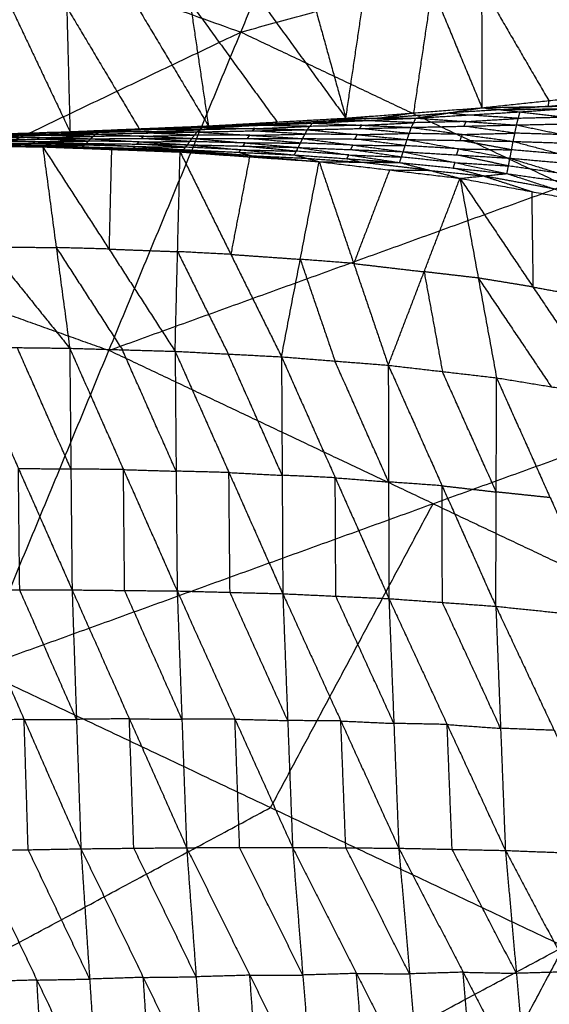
# Model space of a CAD drawing. Header units: millimetres. Extents: x -106 to 110, y -96 to 120.
# Tile 813 of 1020: x 28.04 to 33.43, y 70.8 to 80.83. Entities that reach past the tile are written whole.
import ezdxf

# ---------------------------------------------------------------- set-up
doc = ezdxf.new("R2010")
doc.units = ezdxf.units.MM
doc.header["$MEASUREMENT"] = 0
doc.layers.add('Default', color=7, linetype='Continuous', true_color=0x000000)

msp = doc.modelspace()

# ---------------------------------------------------------------- linework, layer by layer
at = {"layer": 'Default'}
for points in [[(30.294, 80.699, 4.676), (31.55, 83.731, 5.132), (32.806, 86.763, 5.589)], [(30.294, 80.699, 4.676), (35.141, 82.033, 5.132), (39.989, 83.366, 5.589)], [(23.419, 83.159, 4.676), (26.856, 81.929, 4.676), (30.294, 80.699, 4.676)], [(31.363, 79.823, 1.265), (31.551, 81.093, 0.56), (31.739, 82.364, -0.145)], [(31.739, 82.364, -0.145), (32.243, 81.146, 0.605), (32.748, 79.929, 1.356)], [(32.741, 82.424, -0.031), (32.745, 81.176, 0.662), (32.748, 79.929, 1.356)], [(32.741, 82.424, -0.031), (33.426, 81.248, 0.714), (34.11, 80.073, 1.459)], [(29.591, 82.26, -0.344), (29.778, 81.002, 0.421), (29.964, 79.744, 1.185)], [(29.591, 82.26, -0.344), (30.477, 81.041, 0.461), (31.363, 79.823, 1.265)], [(30.673, 82.309, -0.251), (31.018, 81.066, 0.507), (31.363, 79.823, 1.265)], [(27.375, 82.176, -0.496), (27.965, 80.93, 0.309), (28.555, 79.685, 1.113)], [(28.489, 82.216, -0.425), (28.522, 80.951, 0.344), (28.555, 79.685, 1.113)], [(28.489, 82.216, -0.425), (29.226, 80.98, 0.38), (29.964, 79.744, 1.185)], [(32.055, 79.876, 1.31), (32.149, 80.511, 0.958), (32.243, 81.146, 0.605)], [(32.745, 81.176, 0.662), (33.087, 80.589, 1.035), (33.429, 80.001, 1.408)], [(28.522, 80.951, 0.344), (28.891, 80.333, 0.746), (29.259, 79.715, 1.149)], [(29.778, 81.002, 0.421), (30.22, 80.393, 0.823), (30.663, 79.783, 1.225)], [(21.381, 76.443, 4.188), (25.837, 78.571, 4.432), (30.294, 80.699, 4.676)], [(27.608, 74.215, 4.188), (28.951, 77.457, 4.432), (30.294, 80.699, 4.676)], [(30.294, 80.699, 4.676), (33.594, 79.138, 4.676), (36.895, 77.577, 4.676)], [(32.748, 79.929, 1.356), (33.429, 80.001, 1.408), (34.11, 80.073, 1.459)], [(31.363, 79.823, 1.265), (32.055, 79.876, 1.31), (32.748, 79.929, 1.356)], [(32.076, 79.823, 1.19), (32.412, 79.876, 1.273), (32.748, 79.929, 1.356)], [(32.748, 79.929, 1.356), (33.421, 79.942, 1.288), (34.095, 79.955, 1.221)], [(32.748, 79.929, 1.356), (32.942, 79.908, 1.282), (33.136, 79.887, 1.209)], [(33.421, 79.942, 1.288), (33.182, 79.925, 1.285), (32.942, 79.908, 1.282)], [(33.136, 79.887, 1.209), (33.615, 79.921, 1.215), (34.095, 79.955, 1.221)], [(33.421, 79.942, 1.288), (33.762, 79.978, 1.314), (34.103, 80.014, 1.34)], [(33.429, 80.001, 1.408), (33.425, 79.971, 1.348), (33.421, 79.942, 1.288)], [(31.719, 79.823, 1.228), (32.066, 79.85, 1.25), (32.412, 79.876, 1.273)], [(32.055, 79.876, 1.31), (31.887, 79.849, 1.269), (31.719, 79.823, 1.228)], [(32.076, 79.823, 1.19), (32.606, 79.855, 1.199), (33.136, 79.887, 1.209)], [(32.942, 79.908, 1.282), (32.677, 79.892, 1.278), (32.412, 79.876, 1.273)], [(32.412, 79.876, 1.273), (32.509, 79.866, 1.236), (32.606, 79.855, 1.199)], [(33.118, 79.82, 1.144), (32.862, 79.838, 1.172), (32.606, 79.855, 1.199)], [(32.942, 79.908, 1.282), (33.279, 79.914, 1.248), (33.615, 79.921, 1.215)], [(33.101, 79.753, 1.08), (33.118, 79.82, 1.144), (33.136, 79.887, 1.209)], [(33.607, 79.831, 1.132), (33.363, 79.826, 1.138), (33.118, 79.82, 1.144)], [(33.136, 79.887, 1.209), (33.607, 79.831, 1.132), (34.077, 79.776, 1.055)], [(28.555, 79.685, 1.113), (29.259, 79.715, 1.149), (29.964, 79.744, 1.185)], [(29.229, 79.706, 1.125), (29.581, 79.721, 1.143), (29.933, 79.735, 1.16)], [(29.903, 79.726, 1.136), (30.463, 79.749, 1.152), (31.023, 79.772, 1.167)], [(29.903, 79.726, 1.136), (29.933, 79.735, 1.16), (29.964, 79.744, 1.185)], [(30.494, 79.758, 1.176), (30.214, 79.747, 1.168), (29.933, 79.735, 1.16)], [(29.933, 79.735, 1.16), (30.198, 79.742, 1.156), (30.463, 79.749, 1.152)], [(29.964, 79.744, 1.185), (30.663, 79.783, 1.225), (31.363, 79.823, 1.265)], [(29.964, 79.744, 1.185), (30.494, 79.758, 1.176), (31.023, 79.772, 1.167)], [(30.437, 79.716, 1.117), (30.717, 79.727, 1.125), (30.997, 79.739, 1.133)], [(30.997, 79.739, 1.133), (30.73, 79.744, 1.142), (30.463, 79.749, 1.152)], [(30.494, 79.758, 1.176), (30.843, 79.778, 1.196), (31.193, 79.797, 1.216)], [(30.663, 79.783, 1.225), (30.579, 79.771, 1.2), (30.494, 79.758, 1.176)], [(30.971, 79.705, 1.098), (30.997, 79.739, 1.133), (31.023, 79.772, 1.167)], [(30.971, 79.705, 1.098), (31.501, 79.717, 1.097), (32.03, 79.729, 1.095)], [(31.527, 79.75, 1.131), (31.262, 79.744, 1.132), (30.997, 79.739, 1.133)], [(31.023, 79.772, 1.167), (31.193, 79.797, 1.216), (31.363, 79.823, 1.265)], [(31.023, 79.772, 1.167), (31.55, 79.798, 1.179), (32.076, 79.823, 1.19)], [(31.023, 79.772, 1.167), (31.527, 79.75, 1.131), (32.03, 79.729, 1.095)], [(31.719, 79.823, 1.228), (31.456, 79.81, 1.222), (31.193, 79.797, 1.216)], [(31.193, 79.797, 1.216), (31.371, 79.797, 1.197), (31.55, 79.798, 1.179)], [(31.363, 79.823, 1.265), (31.719, 79.823, 1.228), (32.076, 79.823, 1.19)], [(31.501, 79.717, 1.097), (31.514, 79.734, 1.114), (31.527, 79.75, 1.131)], [(31.527, 79.75, 1.131), (31.79, 79.763, 1.137), (32.053, 79.776, 1.143)], [(32.053, 79.776, 1.143), (31.802, 79.787, 1.161), (31.55, 79.798, 1.179)], [(31.987, 79.605, 1.06), (32.009, 79.667, 1.078), (32.03, 79.729, 1.095)], [(32.03, 79.729, 1.095), (32.053, 79.776, 1.143), (32.076, 79.823, 1.19)], [(32.03, 79.729, 1.095), (32.566, 79.741, 1.088), (33.101, 79.753, 1.08)], [(32.03, 79.729, 1.095), (32.548, 79.657, 1.063), (33.066, 79.586, 1.031)], [(32.589, 79.788, 1.135), (32.321, 79.782, 1.139), (32.053, 79.776, 1.143)], [(32.076, 79.823, 1.19), (32.589, 79.788, 1.135), (33.101, 79.753, 1.08)], [(32.566, 79.741, 1.088), (32.577, 79.765, 1.111), (32.589, 79.788, 1.135)], [(33.084, 79.67, 1.056), (32.825, 79.705, 1.072), (32.566, 79.741, 1.088)], [(32.589, 79.788, 1.135), (32.853, 79.804, 1.14), (33.118, 79.82, 1.144)], [(33.066, 79.586, 1.031), (33.084, 79.67, 1.056), (33.101, 79.753, 1.08)], [(33.101, 79.753, 1.08), (33.589, 79.765, 1.067), (34.077, 79.776, 1.055)], [(33.101, 79.753, 1.08), (33.579, 79.654, 1.035), (34.057, 79.555, 0.991)], [(27.136, 79.64, 1.049), (28.003, 79.665, 1.076), (28.869, 79.691, 1.104)], [(27.136, 79.64, 1.049), (27.846, 79.663, 1.081), (28.555, 79.685, 1.113)], [(27.455, 79.649, 1.057), (27.888, 79.662, 1.071), (28.322, 79.675, 1.084)], [(27.723, 79.638, 1.04), (28.269, 79.649, 1.055), (28.815, 79.66, 1.069)], [(27.723, 79.638, 1.04), (28.244, 79.625, 1.048), (28.765, 79.613, 1.056)], [(28.294, 79.66, 1.067), (28.022, 79.654, 1.06), (27.749, 79.648, 1.053)], [(27.774, 79.659, 1.065), (28.322, 79.675, 1.084), (28.869, 79.691, 1.104)], [(27.774, 79.659, 1.065), (28.294, 79.66, 1.067), (28.815, 79.66, 1.069)], [(28.003, 79.665, 1.076), (28.357, 79.677, 1.092), (28.712, 79.688, 1.108)], [(28.244, 79.625, 1.048), (28.517, 79.631, 1.055), (28.79, 79.637, 1.063)], [(28.269, 79.649, 1.055), (28.282, 79.654, 1.061), (28.294, 79.66, 1.067)], [(28.79, 79.637, 1.063), (28.529, 79.643, 1.059), (28.269, 79.649, 1.055)], [(28.294, 79.66, 1.067), (28.568, 79.668, 1.077), (28.842, 79.676, 1.086)], [(28.842, 79.676, 1.086), (28.582, 79.675, 1.085), (28.322, 79.675, 1.084)], [(28.555, 79.685, 1.113), (29.229, 79.706, 1.125), (29.903, 79.726, 1.136)], [(28.555, 79.685, 1.113), (28.712, 79.688, 1.108), (28.869, 79.691, 1.104)], [(28.712, 79.688, 1.108), (29.049, 79.698, 1.114), (29.386, 79.709, 1.12)], [(29.229, 79.706, 1.125), (28.97, 79.697, 1.116), (28.712, 79.688, 1.108)], [(28.765, 79.613, 1.056), (28.79, 79.637, 1.063), (28.815, 79.66, 1.069)], [(29.306, 79.639, 1.07), (29.048, 79.638, 1.066), (28.79, 79.637, 1.063)], [(28.815, 79.66, 1.069), (28.842, 79.676, 1.086), (28.869, 79.691, 1.104)], [(28.815, 79.66, 1.069), (29.331, 79.671, 1.079), (29.848, 79.682, 1.088)], [(28.815, 79.66, 1.069), (29.306, 79.639, 1.07), (29.797, 79.617, 1.071)], [(29.358, 79.686, 1.096), (29.1, 79.681, 1.091), (28.842, 79.676, 1.086)], [(28.869, 79.691, 1.104), (29.386, 79.709, 1.12), (29.903, 79.726, 1.136)], [(28.869, 79.691, 1.104), (29.358, 79.686, 1.096), (29.848, 79.682, 1.088)], [(29.259, 79.715, 1.149), (29.244, 79.71, 1.137), (29.229, 79.706, 1.125)], [(29.281, 79.615, 1.063), (29.293, 79.627, 1.067), (29.306, 79.639, 1.07)], [(29.306, 79.639, 1.07), (29.564, 79.644, 1.075), (29.822, 79.649, 1.079)], [(29.331, 79.671, 1.079), (29.345, 79.679, 1.087), (29.358, 79.686, 1.096)], [(29.822, 79.649, 1.079), (29.577, 79.66, 1.079), (29.331, 79.671, 1.079)], [(29.358, 79.686, 1.096), (29.617, 79.695, 1.104), (29.875, 79.704, 1.112)], [(29.875, 79.704, 1.112), (29.631, 79.706, 1.116), (29.386, 79.709, 1.12)], [(29.797, 79.617, 1.071), (29.822, 79.649, 1.079), (29.848, 79.682, 1.088)], [(30.385, 79.648, 1.081), (30.104, 79.649, 1.08), (29.822, 79.649, 1.079)], [(29.848, 79.682, 1.088), (29.875, 79.704, 1.112), (29.903, 79.726, 1.136)], [(29.848, 79.682, 1.088), (30.409, 79.693, 1.093), (30.971, 79.705, 1.098)], [(29.848, 79.682, 1.088), (30.385, 79.648, 1.081), (30.923, 79.615, 1.073)], [(30.437, 79.716, 1.117), (30.156, 79.71, 1.115), (29.875, 79.704, 1.112)], [(29.903, 79.726, 1.136), (30.437, 79.716, 1.117), (30.971, 79.705, 1.098)], [(30.36, 79.616, 1.072), (30.372, 79.632, 1.076), (30.385, 79.648, 1.081)], [(30.385, 79.648, 1.081), (30.666, 79.654, 1.083), (30.947, 79.66, 1.085)], [(30.409, 79.693, 1.093), (30.423, 79.705, 1.105), (30.437, 79.716, 1.117)], [(30.947, 79.66, 1.085), (30.678, 79.677, 1.089), (30.409, 79.693, 1.093)], [(30.923, 79.615, 1.073), (30.947, 79.66, 1.085), (30.971, 79.705, 1.098)], [(31.479, 79.655, 1.079), (31.213, 79.658, 1.082), (30.947, 79.66, 1.085)], [(30.971, 79.705, 1.098), (31.479, 79.655, 1.079), (31.987, 79.605, 1.06)], [(31.455, 79.61, 1.066), (31.467, 79.633, 1.073), (31.479, 79.655, 1.079)], [(31.479, 79.655, 1.079), (31.744, 79.661, 1.078), (32.009, 79.667, 1.078)], [(32.009, 79.667, 1.078), (31.755, 79.692, 1.087), (31.501, 79.717, 1.097)], [(32.548, 79.657, 1.063), (32.279, 79.662, 1.07), (32.009, 79.667, 1.078)], [(32.527, 79.596, 1.046), (32.538, 79.626, 1.054), (32.548, 79.657, 1.063)], [(32.548, 79.657, 1.063), (32.816, 79.663, 1.059), (33.084, 79.67, 1.056)], [(33.579, 79.654, 1.035), (33.331, 79.662, 1.046), (33.084, 79.67, 1.056)], [(26.89, 79.547, 1.028), (27.584, 79.538, 1.056), (28.278, 79.53, 1.083)], [(26.89, 79.547, 1.028), (27.721, 78.513, 0.014), (28.552, 77.479, -1)], [(27.599, 79.545, 1.047), (27.939, 79.538, 1.065), (28.278, 79.53, 1.083)], [(27.599, 79.545, 1.047), (28.14, 79.538, 1.063), (28.681, 79.531, 1.079)], [(28.159, 79.55, 1.056), (27.888, 79.553, 1.048), (27.618, 79.557, 1.04)], [(27.636, 79.569, 1.032), (28.159, 79.55, 1.056), (28.681, 79.531, 1.079)], [(27.636, 79.569, 1.032), (28.178, 79.567, 1.045), (28.721, 79.565, 1.058)], [(28.199, 79.584, 1.044), (27.928, 79.585, 1.038), (27.657, 79.586, 1.031)], [(27.677, 79.603, 1.031), (28.221, 79.608, 1.043), (28.765, 79.613, 1.056)], [(27.677, 79.603, 1.031), (28.199, 79.584, 1.044), (28.721, 79.565, 1.058)], [(28.244, 79.625, 1.048), (27.972, 79.623, 1.042), (27.7, 79.621, 1.035)], [(27.939, 79.538, 1.065), (28.209, 79.534, 1.073), (28.48, 79.53, 1.081)], [(28.14, 79.538, 1.063), (28.149, 79.544, 1.059), (28.159, 79.55, 1.056)], [(28.48, 79.53, 1.081), (28.31, 79.534, 1.072), (28.14, 79.538, 1.063)], [(28.159, 79.55, 1.056), (28.43, 79.549, 1.062), (28.701, 79.548, 1.069)], [(28.178, 79.567, 1.045), (28.189, 79.576, 1.045), (28.199, 79.584, 1.044)], [(28.701, 79.548, 1.069), (28.44, 79.558, 1.057), (28.178, 79.567, 1.045)], [(28.199, 79.584, 1.044), (28.471, 79.587, 1.051), (28.743, 79.589, 1.057)], [(28.221, 79.608, 1.043), (28.233, 79.617, 1.046), (28.244, 79.625, 1.048)], [(28.743, 79.589, 1.057), (28.482, 79.598, 1.05), (28.221, 79.608, 1.043)], [(28.278, 79.53, 1.083), (28.48, 79.53, 1.081), (28.681, 79.531, 1.079)], [(28.278, 79.53, 1.083), (28.415, 78.504, 0.041), (28.552, 77.479, -1)], [(28.278, 79.53, 1.083), (28.952, 78.489, 0.072), (29.625, 77.448, -0.94)], [(28.278, 79.53, 1.083), (28.977, 79.504, 1.111), (29.676, 79.478, 1.139)], [(28.48, 79.53, 1.081), (28.728, 79.517, 1.096), (28.977, 79.504, 1.111)], [(29.179, 79.505, 1.109), (28.829, 79.517, 1.095), (28.48, 79.53, 1.081)], [(28.681, 79.531, 1.079), (28.701, 79.548, 1.069), (28.721, 79.565, 1.058)], [(28.681, 79.531, 1.079), (29.179, 79.505, 1.109), (29.676, 79.478, 1.139)], [(28.681, 79.531, 1.079), (29.196, 79.516, 1.091), (29.711, 79.502, 1.104)], [(29.216, 79.534, 1.081), (28.958, 79.541, 1.075), (28.701, 79.548, 1.069)], [(28.721, 79.565, 1.058), (28.743, 79.589, 1.057), (28.765, 79.613, 1.056)], [(28.721, 79.565, 1.058), (29.216, 79.534, 1.081), (29.711, 79.502, 1.104)], [(28.721, 79.565, 1.058), (29.236, 79.559, 1.066), (29.752, 79.552, 1.074)], [(29.258, 79.582, 1.065), (29.001, 79.586, 1.061), (28.743, 79.589, 1.057)], [(28.765, 79.613, 1.056), (29.281, 79.615, 1.063), (29.797, 79.617, 1.071)], [(28.765, 79.613, 1.056), (29.258, 79.582, 1.065), (29.752, 79.552, 1.074)], [(29.196, 79.516, 1.091), (29.206, 79.525, 1.086), (29.216, 79.534, 1.081)], [(29.216, 79.534, 1.081), (29.473, 79.53, 1.085), (29.731, 79.527, 1.089)], [(29.236, 79.559, 1.066), (29.247, 79.571, 1.066), (29.258, 79.582, 1.065)], [(29.731, 79.527, 1.089), (29.484, 79.543, 1.077), (29.236, 79.559, 1.066)], [(29.258, 79.582, 1.065), (29.516, 79.583, 1.069), (29.774, 79.585, 1.072)], [(29.774, 79.585, 1.072), (29.528, 79.6, 1.068), (29.281, 79.615, 1.063)], [(29.711, 79.502, 1.104), (29.731, 79.527, 1.089), (29.752, 79.552, 1.074)], [(29.752, 79.552, 1.074), (29.774, 79.585, 1.072), (29.797, 79.617, 1.071)], [(29.752, 79.552, 1.074), (30.295, 79.5, 1.098), (30.838, 79.448, 1.122)], [(29.752, 79.552, 1.074), (30.315, 79.538, 1.076), (30.879, 79.524, 1.078)], [(30.338, 79.57, 1.074), (30.056, 79.577, 1.073), (29.774, 79.585, 1.072)], [(29.797, 79.617, 1.071), (30.338, 79.57, 1.074), (30.879, 79.524, 1.078)], [(29.797, 79.617, 1.071), (30.36, 79.616, 1.072), (30.923, 79.615, 1.073)], [(30.315, 79.538, 1.076), (30.326, 79.554, 1.075), (30.338, 79.57, 1.074)], [(30.858, 79.486, 1.1), (30.587, 79.512, 1.088), (30.315, 79.538, 1.076)], [(30.338, 79.57, 1.074), (30.619, 79.57, 1.075), (30.901, 79.569, 1.075)], [(30.901, 79.569, 1.075), (30.63, 79.593, 1.074), (30.36, 79.616, 1.072)], [(30.879, 79.524, 1.078), (30.901, 79.569, 1.075), (30.923, 79.615, 1.073)], [(31.435, 79.548, 1.07), (31.168, 79.559, 1.073), (30.901, 79.569, 1.075)], [(30.923, 79.615, 1.073), (31.435, 79.548, 1.07), (31.947, 79.481, 1.068)], [(30.923, 79.615, 1.073), (31.455, 79.61, 1.066), (31.987, 79.605, 1.06)], [(31.413, 79.502, 1.073), (31.424, 79.525, 1.072), (31.435, 79.548, 1.07)], [(31.435, 79.548, 1.07), (31.701, 79.545, 1.067), (31.967, 79.543, 1.064)], [(31.967, 79.543, 1.064), (31.711, 79.577, 1.065), (31.455, 79.61, 1.066)], [(31.947, 79.481, 1.068), (31.967, 79.543, 1.064), (31.987, 79.605, 1.06)], [(32.51, 79.51, 1.051), (32.239, 79.527, 1.058), (31.967, 79.543, 1.064)], [(31.987, 79.605, 1.06), (32.51, 79.51, 1.051), (33.034, 79.415, 1.042)], [(31.987, 79.605, 1.06), (32.527, 79.596, 1.046), (33.066, 79.586, 1.031)], [(33.05, 79.5, 1.037), (32.788, 79.548, 1.041), (32.527, 79.596, 1.046)], [(33.034, 79.415, 1.042), (33.05, 79.5, 1.037), (33.066, 79.586, 1.031)], [(33.066, 79.586, 1.031), (33.55, 79.457, 1.018), (34.034, 79.327, 1.005)], [(33.066, 79.586, 1.031), (33.561, 79.57, 1.011), (34.057, 79.555, 0.991)], [(28.977, 79.504, 1.111), (28.964, 78.996, 0.591), (28.952, 78.489, 0.072)], [(29.196, 79.516, 1.091), (29.187, 79.51, 1.1), (29.179, 79.505, 1.109)], [(29.179, 79.505, 1.109), (29.436, 79.497, 1.115), (29.693, 79.49, 1.122)], [(29.625, 77.448, -0.94), (29.65, 78.463, 0.1), (29.676, 79.478, 1.139)], [(29.676, 79.478, 1.139), (29.693, 79.49, 1.122), (29.711, 79.502, 1.104)], [(29.676, 79.478, 1.139), (30.192, 78.435, 0.135), (30.708, 77.392, -0.869)], [(29.676, 79.478, 1.139), (30.383, 79.429, 1.168), (31.091, 79.379, 1.197)], [(29.693, 79.49, 1.122), (30.038, 79.459, 1.145), (30.383, 79.429, 1.168)], [(30.401, 79.44, 1.15), (30.047, 79.465, 1.136), (29.693, 79.49, 1.122)], [(29.711, 79.502, 1.104), (30.275, 79.475, 1.113), (30.838, 79.448, 1.122)], [(29.711, 79.502, 1.104), (30.401, 79.44, 1.15), (31.091, 79.379, 1.197)], [(30.295, 79.5, 1.098), (30.013, 79.514, 1.094), (29.731, 79.527, 1.089)], [(30.383, 79.429, 1.168), (30.287, 78.932, 0.652), (30.192, 78.435, 0.135)], [(30.275, 79.475, 1.113), (30.285, 79.488, 1.106), (30.295, 79.5, 1.098)], [(30.275, 79.475, 1.113), (30.338, 79.458, 1.132), (30.401, 79.44, 1.15)], [(30.295, 79.5, 1.098), (30.577, 79.493, 1.099), (30.858, 79.486, 1.1)], [(30.401, 79.44, 1.15), (30.683, 79.427, 1.155), (30.964, 79.414, 1.16)], [(30.838, 79.448, 1.122), (30.858, 79.486, 1.1), (30.879, 79.524, 1.078)], [(30.838, 79.448, 1.122), (30.964, 79.414, 1.16), (31.091, 79.379, 1.197)], [(30.838, 79.448, 1.122), (31.374, 79.41, 1.126), (31.91, 79.371, 1.13)], [(31.394, 79.448, 1.104), (31.126, 79.467, 1.102), (30.858, 79.486, 1.1)], [(30.879, 79.524, 1.078), (31.394, 79.448, 1.104), (31.91, 79.371, 1.13)], [(30.879, 79.524, 1.078), (31.413, 79.502, 1.073), (31.947, 79.481, 1.068)], [(31.374, 79.41, 1.126), (31.384, 79.429, 1.115), (31.394, 79.448, 1.104)], [(31.394, 79.448, 1.104), (31.662, 79.437, 1.102), (31.929, 79.426, 1.099)], [(31.929, 79.426, 1.099), (31.671, 79.464, 1.086), (31.413, 79.502, 1.073)], [(31.91, 79.371, 1.13), (31.929, 79.426, 1.099), (31.947, 79.481, 1.068)], [(31.947, 79.481, 1.068), (32.475, 79.37, 1.098), (33.003, 79.258, 1.127)], [(31.947, 79.481, 1.068), (32.491, 79.448, 1.055), (33.034, 79.415, 1.042)], [(32.491, 79.448, 1.055), (32.501, 79.479, 1.053), (32.51, 79.51, 1.051)], [(33.018, 79.336, 1.085), (32.754, 79.392, 1.07), (32.491, 79.448, 1.055)], [(32.51, 79.51, 1.051), (32.78, 79.505, 1.044), (33.05, 79.5, 1.037)], [(33.55, 79.457, 1.018), (33.3, 79.478, 1.027), (33.05, 79.5, 1.037)], [(30.708, 77.392, -0.869), (30.899, 78.385, 0.164), (31.091, 79.379, 1.197)], [(30.964, 79.414, 1.16), (31.232, 79.394, 1.162), (31.5, 79.375, 1.164)], [(31.091, 79.379, 1.197), (31.443, 78.342, 0.204), (31.795, 77.306, -0.788)], [(31.091, 79.379, 1.197), (31.5, 79.375, 1.164), (31.91, 79.371, 1.13)], [(31.091, 79.379, 1.197), (31.808, 79.295, 1.225), (32.525, 79.21, 1.253)], [(31.5, 79.375, 1.164), (31.437, 79.393, 1.145), (31.374, 79.41, 1.126)], [(32.218, 79.291, 1.191), (31.859, 79.333, 1.178), (31.5, 79.375, 1.164)], [(31.91, 79.371, 1.13), (32.218, 79.291, 1.191), (32.525, 79.21, 1.253)], [(31.91, 79.371, 1.13), (32.456, 79.315, 1.129), (33.003, 79.258, 1.127)], [(32.475, 79.37, 1.098), (32.202, 79.398, 1.098), (31.929, 79.426, 1.099)], [(32.456, 79.315, 1.129), (32.466, 79.342, 1.113), (32.475, 79.37, 1.098)], [(32.475, 79.37, 1.098), (32.747, 79.353, 1.091), (33.018, 79.336, 1.085)], [(33.003, 79.258, 1.127), (33.018, 79.336, 1.085), (33.034, 79.415, 1.042)], [(33.522, 79.264, 1.078), (33.27, 79.3, 1.081), (33.018, 79.336, 1.085)], [(33.034, 79.415, 1.042), (33.522, 79.264, 1.078), (34.01, 79.114, 1.113)], [(33.034, 79.415, 1.042), (33.534, 79.371, 1.024), (34.034, 79.327, 1.005)], [(31.808, 79.295, 1.225), (31.625, 78.818, 0.715), (31.443, 78.342, 0.204)], [(31.808, 79.295, 1.225), (32.013, 79.293, 1.208), (32.218, 79.291, 1.191)], [(32.218, 79.291, 1.191), (32.491, 79.263, 1.191), (32.764, 79.234, 1.19)], [(32.764, 79.234, 1.19), (32.61, 79.275, 1.159), (32.456, 79.315, 1.129)], [(32.525, 79.21, 1.253), (32.764, 79.234, 1.19), (33.003, 79.258, 1.127)], [(32.764, 79.234, 1.19), (33.009, 79.155, 1.234), (33.255, 79.075, 1.278)], [(33.494, 79.099, 1.215), (33.129, 79.167, 1.203), (32.764, 79.234, 1.19)], [(33.003, 79.258, 1.127), (33.494, 79.099, 1.215), (33.984, 78.939, 1.303)], [(33.003, 79.258, 1.127), (33.506, 79.186, 1.12), (34.01, 79.114, 1.113)], [(28.951, 77.457, 4.432), (31.272, 78.297, 4.554), (33.594, 79.138, 4.676)], [(31.795, 77.306, -0.788), (32.16, 78.258, 0.232), (32.525, 79.21, 1.253)], [(32.525, 79.21, 1.253), (32.711, 78.194, 0.278), (32.897, 77.178, -0.697)], [(32.525, 79.21, 1.253), (33.255, 79.075, 1.278), (33.984, 78.939, 1.303)], [(32.525, 79.21, 1.253), (33.268, 78.103, 0.327), (34.011, 76.996, -0.598)], [(33.255, 79.075, 1.278), (33.261, 78.589, 0.803), (33.268, 78.103, 0.327)], [(25.837, 78.571, 4.432), (27.394, 78.014, 4.432), (28.951, 77.457, 4.432)], [(27.721, 78.513, 0.014), (28.068, 78.509, 0.028), (28.415, 78.504, 0.041)], [(28.415, 78.504, 0.041), (28.752, 77.984, -0.464), (29.088, 77.463, -0.97)], [(28.952, 78.489, 0.072), (28.683, 78.497, 0.056), (28.415, 78.504, 0.041)], [(28.952, 78.489, 0.072), (29.301, 78.476, 0.086), (29.65, 78.463, 0.1)], [(29.65, 78.463, 0.1), (29.908, 77.941, -0.402), (30.166, 77.42, -0.904)], [(30.192, 78.435, 0.135), (29.921, 78.449, 0.118), (29.65, 78.463, 0.1)], [(30.192, 78.435, 0.135), (30.545, 78.41, 0.15), (30.899, 78.385, 0.164)], [(30.899, 78.385, 0.164), (31.075, 77.867, -0.332), (31.252, 77.349, -0.828)], [(31.443, 78.342, 0.204), (31.171, 78.364, 0.184), (30.899, 78.385, 0.164)], [(31.443, 78.342, 0.204), (31.802, 78.3, 0.218), (32.16, 78.258, 0.232)], [(32.16, 78.258, 0.232), (32.253, 77.75, -0.255), (32.346, 77.242, -0.743)], [(32.711, 78.194, 0.278), (32.436, 78.226, 0.255), (32.16, 78.258, 0.232)], [(32.711, 78.194, 0.278), (33.083, 77.641, -0.185), (33.454, 77.087, -0.647)], [(33.268, 78.103, 0.327), (32.99, 78.149, 0.303), (32.711, 78.194, 0.278)], [(33.268, 78.103, 0.327), (33.633, 78.036, 0.34), (33.997, 77.968, 0.353)], [(27.608, 74.215, 4.188), (32.251, 75.896, 4.432), (36.895, 77.577, 4.676)], [(27.484, 77.492, -1.052), (28.018, 77.486, -1.026), (28.552, 77.479, -1)], [(27.484, 77.492, -1.052), (28.03, 76.255, -1.627), (28.576, 75.018, -2.201)], [(28.564, 76.249, -1.601), (28.291, 76.867, -1.314), (28.018, 77.486, -1.026)], [(28.552, 77.479, -1), (28.564, 76.249, -1.601), (28.576, 75.018, -2.201)], [(28.552, 77.479, -1), (29.088, 77.463, -0.97), (29.625, 77.448, -0.94)], [(28.552, 77.479, -1), (29.099, 76.243, -1.569), (29.646, 75.007, -2.138)], [(32.251, 75.896, 4.432), (30.601, 76.676, 4.432), (28.951, 77.457, 4.432)], [(29.635, 76.227, -1.539), (29.362, 76.845, -1.254), (29.088, 77.463, -0.97)], [(29.625, 77.448, -0.94), (29.635, 76.227, -1.539), (29.646, 75.007, -2.138)], [(29.625, 77.448, -0.94), (30.166, 77.42, -0.904), (30.708, 77.392, -0.869)], [(29.625, 77.448, -0.94), (30.173, 76.213, -1.5), (30.721, 74.979, -2.061)], [(30.715, 76.185, -1.465), (30.441, 76.802, -1.184), (30.166, 77.42, -0.904)], [(30.708, 77.392, -0.869), (30.715, 76.185, -1.465), (30.721, 74.979, -2.061)], [(30.708, 77.392, -0.869), (31.252, 77.349, -0.828), (31.795, 77.306, -0.788)], [(30.708, 77.392, -0.869), (31.255, 76.16, -1.417), (31.801, 74.929, -1.966)], [(31.798, 76.117, -1.377), (31.525, 76.733, -1.103), (31.252, 77.349, -0.828)], [(31.795, 77.306, -0.788), (31.798, 76.117, -1.377), (31.801, 74.929, -1.966)], [(31.795, 77.306, -0.788), (32.343, 76.078, -1.321), (32.89, 74.851, -1.854)], [(31.795, 77.306, -0.788), (32.346, 77.242, -0.743), (32.897, 77.178, -0.697)], [(32.894, 76.015, -1.276), (32.62, 76.628, -1.009), (32.346, 77.242, -0.743)], [(32.89, 74.851, -1.854), (32.894, 76.015, -1.276), (32.897, 77.178, -0.697)], [(32.897, 77.178, -0.697), (33.443, 75.957, -1.211), (33.988, 74.737, -1.726)], [(32.897, 77.178, -0.697), (33.454, 77.087, -0.647), (34.011, 76.996, -0.598)], [(28.043, 75.017, -2.226), (28.036, 75.636, -1.926), (28.03, 76.255, -1.627)], [(28.03, 76.255, -1.627), (28.297, 76.252, -1.614), (28.564, 76.249, -1.601)], [(29.099, 76.243, -1.569), (28.831, 76.246, -1.585), (28.564, 76.249, -1.601)], [(29.111, 75.012, -2.17), (29.105, 75.628, -1.87), (29.099, 76.243, -1.569)], [(29.099, 76.243, -1.569), (29.367, 76.235, -1.554), (29.635, 76.227, -1.539)], [(30.173, 76.213, -1.5), (29.904, 76.22, -1.519), (29.635, 76.227, -1.539)], [(30.184, 74.993, -2.099), (30.178, 75.603, -1.8), (30.173, 76.213, -1.5)], [(30.173, 76.213, -1.5), (30.444, 76.199, -1.482), (30.715, 76.185, -1.465)], [(31.255, 76.16, -1.417), (30.985, 76.173, -1.441), (30.715, 76.185, -1.465)], [(31.261, 74.954, -2.013), (31.258, 75.557, -1.715), (31.255, 76.16, -1.417)], [(31.255, 76.16, -1.417), (31.526, 76.139, -1.397), (31.798, 76.117, -1.377)], [(32.343, 76.078, -1.321), (32.071, 76.098, -1.349), (31.798, 76.117, -1.377)], [(32.346, 74.89, -1.91), (32.344, 75.484, -1.616), (32.343, 76.078, -1.321)], [(32.343, 76.078, -1.321), (32.618, 76.047, -1.298), (32.894, 76.015, -1.276)], [(33.443, 75.957, -1.211), (33.168, 75.986, -1.244), (32.894, 76.015, -1.276)], [(30.597, 72.801, 4.188), (31.424, 74.348, 4.31), (32.251, 75.896, 4.432)], [(32.251, 75.896, 4.432), (33.746, 75.189, 4.432), (35.24, 74.482, 4.432)], [(27.51, 75.016, -2.251), (28.043, 75.017, -2.226), (28.576, 75.018, -2.201)], [(27.51, 75.016, -2.251), (28.088, 73.698, -2.425), (28.666, 72.381, -2.6)], [(28.621, 73.699, -2.401), (28.332, 74.358, -2.313), (28.043, 75.017, -2.226)], [(28.576, 75.018, -2.201), (28.621, 73.699, -2.401), (28.666, 72.381, -2.6)], [(28.576, 75.018, -2.201), (29.111, 75.012, -2.17), (29.646, 75.007, -2.138)], [(28.576, 75.018, -2.201), (29.159, 73.705, -2.372), (29.742, 72.392, -2.544)], [(29.694, 73.7, -2.341), (29.402, 74.356, -2.255), (29.111, 75.012, -2.17)], [(29.646, 75.007, -2.138), (29.694, 73.7, -2.341), (29.742, 72.392, -2.544)], [(29.646, 75.007, -2.138), (30.184, 74.993, -2.099), (30.721, 74.979, -2.061)], [(29.646, 75.007, -2.138), (30.234, 73.701, -2.304), (30.821, 72.395, -2.47)], [(30.771, 73.687, -2.265), (30.477, 74.34, -2.182), (30.184, 74.993, -2.099)], [(30.721, 74.979, -2.061), (30.771, 73.687, -2.265), (30.821, 72.395, -2.47)], [(30.721, 74.979, -2.061), (31.261, 74.954, -2.013), (31.801, 74.929, -1.966)], [(30.721, 74.979, -2.061), (31.312, 73.683, -2.219), (31.902, 72.387, -2.378)], [(31.852, 73.658, -2.172), (31.557, 74.306, -2.093), (31.261, 74.954, -2.013)], [(31.801, 74.929, -1.966), (31.852, 73.658, -2.172), (31.902, 72.387, -2.378)], [(31.801, 74.929, -1.966), (32.346, 74.89, -1.91), (32.89, 74.851, -1.854)], [(31.801, 74.929, -1.966), (32.394, 73.647, -2.116), (32.987, 72.364, -2.266)], [(32.938, 73.608, -2.06), (32.642, 74.249, -1.985), (32.346, 74.89, -1.91)], [(32.89, 74.851, -1.854), (32.938, 73.608, -2.06), (32.987, 72.364, -2.266)], [(32.89, 74.851, -1.854), (33.439, 74.794, -1.79), (33.988, 74.737, -1.726)], [(32.89, 74.851, -1.854), (33.484, 73.587, -1.994), (34.077, 72.322, -2.134)], [(27.608, 74.215, 4.188), (30.597, 72.801, 4.188), (33.586, 71.387, 4.188)], [(28.088, 73.698, -2.425), (27.82, 73.693, -2.436), (27.551, 73.689, -2.446)], [(28.088, 73.698, -2.425), (28.355, 73.699, -2.413), (28.621, 73.699, -2.401)], [(28.129, 72.371, -2.621), (28.109, 73.035, -2.523), (28.088, 73.698, -2.425)], [(29.159, 73.705, -2.372), (28.89, 73.702, -2.387), (28.621, 73.699, -2.401)], [(29.204, 72.387, -2.572), (29.182, 73.046, -2.472), (29.159, 73.705, -2.372)], [(29.159, 73.705, -2.372), (29.427, 73.702, -2.357), (29.694, 73.7, -2.341)], [(30.234, 73.701, -2.304), (29.964, 73.7, -2.323), (29.694, 73.7, -2.341)], [(30.282, 72.394, -2.507), (30.258, 73.047, -2.406), (30.234, 73.701, -2.304)], [(30.234, 73.701, -2.304), (30.502, 73.694, -2.285), (30.771, 73.687, -2.265)], [(31.312, 73.683, -2.219), (31.042, 73.685, -2.242), (30.771, 73.687, -2.265)], [(31.362, 72.391, -2.424), (31.337, 73.037, -2.322), (31.312, 73.683, -2.219)], [(31.312, 73.683, -2.219), (31.582, 73.67, -2.196), (31.852, 73.658, -2.172)], [(32.394, 73.647, -2.116), (32.123, 73.652, -2.144), (31.852, 73.658, -2.172)], [(32.445, 72.375, -2.322), (32.419, 73.011, -2.219), (32.394, 73.647, -2.116)], [(32.394, 73.647, -2.116), (32.666, 73.627, -2.088), (32.938, 73.608, -2.06)], [(33.484, 73.587, -1.994), (33.211, 73.597, -2.027), (32.938, 73.608, -2.06)], [(26.001, 70.335, 4.07), (28.299, 71.568, 4.129), (30.597, 72.801, 4.188)], [(27.592, 72.362, -2.642), (28.129, 72.371, -2.621), (28.666, 72.381, -2.6)], [(27.592, 72.362, -2.642), (28.218, 71.044, -2.525), (28.843, 69.727, -2.408)], [(28.755, 71.054, -2.504), (28.442, 71.713, -2.563), (28.129, 72.371, -2.621)], [(28.666, 72.381, -2.6), (29.204, 72.387, -2.572), (29.742, 72.392, -2.544)], [(28.666, 72.381, -2.6), (28.755, 71.054, -2.504), (28.843, 69.727, -2.408)], [(28.666, 72.381, -2.6), (29.301, 71.071, -2.479), (29.936, 69.761, -2.357)], [(29.839, 71.077, -2.451), (29.522, 71.732, -2.511), (29.204, 72.387, -2.572)], [(29.742, 72.392, -2.544), (30.282, 72.394, -2.507), (30.821, 72.395, -2.47)], [(29.742, 72.392, -2.544), (29.839, 71.077, -2.451), (29.936, 69.761, -2.357)], [(29.742, 72.392, -2.544), (30.385, 71.093, -2.417), (31.028, 69.794, -2.291)], [(30.925, 71.095, -2.381), (30.603, 71.744, -2.444), (30.282, 72.394, -2.507)], [(30.821, 72.395, -2.47), (30.925, 71.095, -2.381), (31.028, 69.794, -2.291)], [(30.821, 72.395, -2.47), (31.362, 72.391, -2.424), (31.902, 72.387, -2.378)], [(30.821, 72.395, -2.47), (31.471, 71.111, -2.339), (32.121, 69.827, -2.207)], [(32.012, 71.107, -2.293), (31.687, 71.749, -2.358), (31.362, 72.391, -2.424)], [(31.902, 72.387, -2.378), (32.012, 71.107, -2.293), (32.121, 69.827, -2.207)], [(31.902, 72.387, -2.378), (32.445, 72.375, -2.322), (32.987, 72.364, -2.266)], [(31.902, 72.387, -2.378), (32.557, 71.124, -2.241), (33.211, 69.86, -2.104)], [(33.099, 71.112, -2.185), (32.772, 71.744, -2.254), (32.445, 72.375, -2.322)], [(32.987, 72.364, -2.266), (33.099, 71.112, -2.185), (33.211, 69.86, -2.104)], [(32.987, 72.364, -2.266), (33.532, 72.343, -2.2), (34.077, 72.322, -2.134)], [(32.987, 72.364, -2.266), (33.643, 71.128, -2.125), (34.3, 69.892, -1.983)], [(24.393, 66.455, 3.952), (28.99, 68.921, 4.07), (33.586, 71.387, 4.188)], [(29.627, 63.98, 3.952), (31.606, 67.683, 4.07), (33.586, 71.387, 4.188)], [(31.471, 71.111, -2.339), (31.198, 71.103, -2.36), (30.925, 71.095, -2.381)], [(31.575, 69.811, -2.249), (31.523, 70.461, -2.294), (31.471, 71.111, -2.339)], [(31.471, 71.111, -2.339), (31.741, 71.109, -2.316), (32.012, 71.107, -2.293)], [(32.557, 71.124, -2.241), (32.284, 71.115, -2.267), (32.012, 71.107, -2.293)], [(32.666, 69.844, -2.156), (32.611, 70.484, -2.198), (32.557, 71.124, -2.241)], [(32.557, 71.124, -2.241), (32.828, 71.118, -2.213), (33.099, 71.112, -2.185)], [(33.643, 71.128, -2.125), (33.371, 71.12, -2.155), (33.099, 71.112, -2.185)], [(28.218, 71.044, -2.525), (27.944, 71.036, -2.535), (27.67, 71.027, -2.544)], [(28.218, 71.044, -2.525), (28.486, 71.049, -2.515), (28.755, 71.054, -2.504)], [(28.296, 69.709, -2.427), (28.257, 70.377, -2.476), (28.218, 71.044, -2.525)], [(29.301, 71.071, -2.479), (29.028, 71.062, -2.492), (28.755, 71.054, -2.504)], [(29.301, 71.071, -2.479), (29.57, 71.074, -2.465), (29.839, 71.077, -2.451)], [(29.39, 69.744, -2.383), (29.345, 70.407, -2.431), (29.301, 71.071, -2.479)], [(30.385, 71.093, -2.417), (30.112, 71.085, -2.434), (29.839, 71.077, -2.451)], [(30.385, 71.093, -2.417), (30.655, 71.094, -2.399), (30.925, 71.095, -2.381)], [(30.482, 69.778, -2.324), (30.434, 70.436, -2.371), (30.385, 71.093, -2.417)]]:
    msp.add_open_spline(points, degree=2, dxfattribs=at)

doc.saveas('drawing.dxf')
